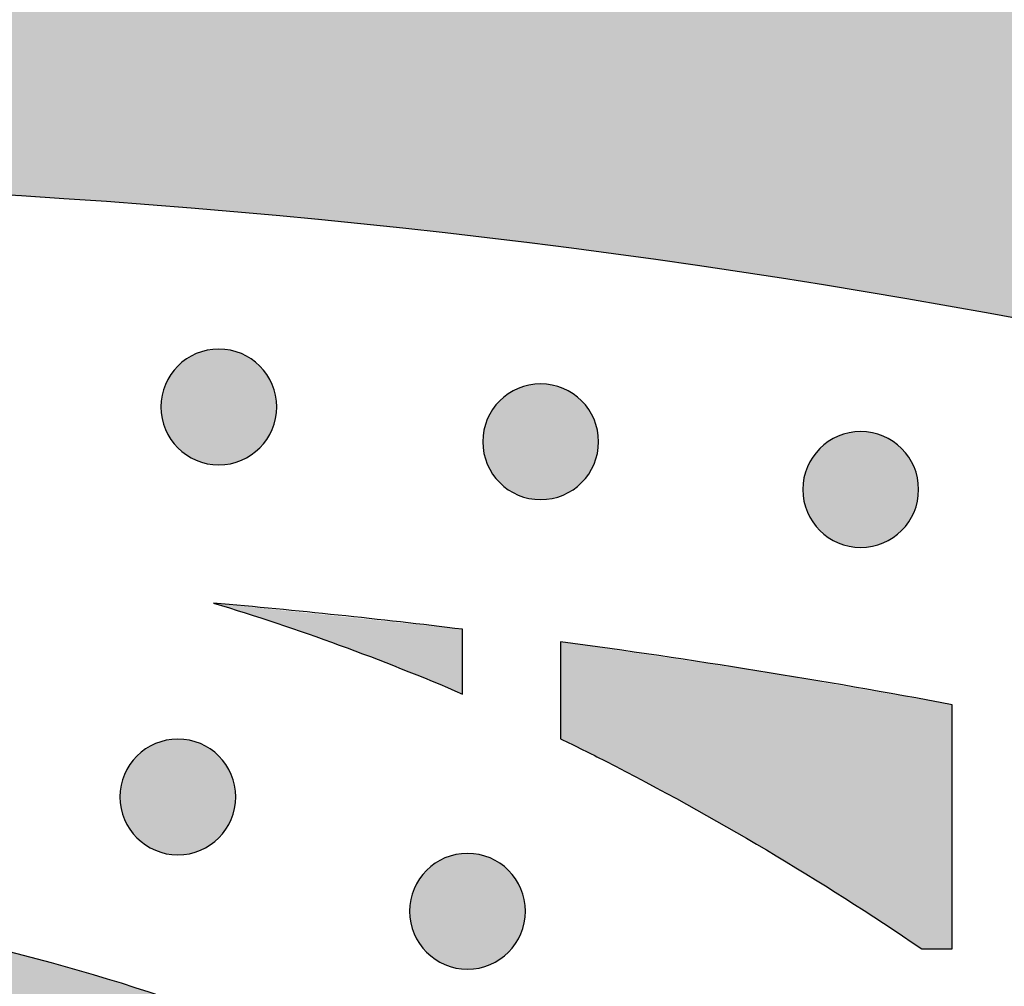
# Model space of a CAD drawing. Header units: millimetres. Extents: x -3873 to -97, y 912 to 4165.
# Tile 541 of 656: x -1640 to -1610, y 3134 to 3164. Entities that reach past the tile are written whole.
import ezdxf

# ---------------------------------------------------------------- set-up
doc = ezdxf.new("R2010")
doc.units = ezdxf.units.MM
doc.layers.add('pattern', color=7, linetype='Continuous', true_color=0x000000)

msp = doc.modelspace()

# ---------------------------------------------------------------- hatches: boundary and pattern name
at = {"layer": 'pattern'}
for points in [[(-1506.114, 3124.214), (-1505.415, 3123.071), (-1504.745, 3121.905), (-1504.108, 3120.719), (-1503.502, 3119.512), (-1502.931, 3118.287), (-1502.393, 3117.044), (-1501.89, 3115.786), (-1501.423, 3114.514), (-1500.992, 3113.229), (-1500.598, 3111.932), (-1500.241, 3110.627), (-1499.921, 3109.313), (-1499.639, 3107.993), (-1499.395, 3106.668), (-1499.189, 3105.339), (-1499.02, 3104.01), (-1503.046, 3107.154), (-1507.147, 3110.225), (-1511.324, 3113.22), (-1515.573, 3116.137), (-1519.893, 3118.973), (-1524.281, 3121.726), (-1528.735, 3124.392), (-1533.252, 3126.971), (-1537.83, 3129.459), (-1542.465, 3131.855), (-1547.156, 3134.157), (-1551.899, 3136.363), (-1556.692, 3138.471), (-1561.531, 3140.479), (-1566.412, 3142.386), (-1571.334, 3144.191), (-1576.293, 3145.893), (-1581.285, 3147.489), (-1586.307, 3148.981), (-1591.356, 3150.365), (-1596.429, 3151.643), (-1601.521, 3152.813), (-1606.63, 3153.875), (-1611.753, 3154.829), (-1616.885, 3155.675), (-1622.023, 3156.412), (-1627.165, 3157.041), (-1632.306, 3157.563), (-1637.443, 3157.977), (-1642.574, 3158.285), (-1647.694, 3158.486), (-1652.801, 3158.583), (-1652.789, 3170.583), (-1647.976, 3170.499), (-1643.153, 3170.326), (-1638.323, 3170.063), (-1633.487, 3169.71), (-1628.648, 3169.267), (-1623.81, 3168.733), (-1618.973, 3168.108), (-1614.142, 3167.392), (-1609.318, 3166.585), (-1604.504, 3165.687), (-1599.702, 3164.698), (-1594.916, 3163.618), (-1590.147, 3162.448), (-1585.399, 3161.189), (-1580.673, 3159.84), (-1575.973, 3158.402), (-1571.301, 3156.877), (-1566.658, 3155.264), (-1562.049, 3153.565), (-1557.474, 3151.782), (-1552.937, 3149.914), (-1548.44, 3147.963), (-1543.984, 3145.931), (-1539.573, 3143.818), (-1535.208, 3141.627), (-1530.891, 3139.358), (-1526.625, 3137.014), (-1522.411, 3134.595), (-1518.251, 3132.104), (-1514.147, 3129.542), (-1510.101, 3126.912)], [(-1634.938, 3152.918), (-1634.909, 3152.945), (-1634.88, 3152.972), (-1634.85, 3152.999), (-1634.82, 3153.025), (-1634.788, 3153.051), (-1634.756, 3153.076), (-1634.722, 3153.101), (-1634.688, 3153.125), (-1634.653, 3153.148), (-1634.617, 3153.171), (-1634.581, 3153.193), (-1634.544, 3153.214), (-1634.506, 3153.235), (-1634.467, 3153.254), (-1634.427, 3153.273), (-1634.387, 3153.291), (-1634.347, 3153.308), (-1634.305, 3153.324), (-1634.263, 3153.339), (-1634.221, 3153.353), (-1634.178, 3153.366), (-1634.134, 3153.378), (-1634.09, 3153.389), (-1634.046, 3153.399), (-1634.001, 3153.408), (-1633.956, 3153.415), (-1633.911, 3153.422), (-1633.866, 3153.427), (-1633.82, 3153.431), (-1633.774, 3153.434), (-1633.728, 3153.436), (-1633.682, 3153.436), (-1633.636, 3153.436), (-1633.591, 3153.434), (-1633.545, 3153.431), (-1633.499, 3153.427), (-1633.454, 3153.421), (-1633.408, 3153.415), (-1633.364, 3153.407), (-1633.319, 3153.398), (-1633.275, 3153.388), (-1633.231, 3153.377), (-1633.187, 3153.365), (-1633.144, 3153.352), (-1633.102, 3153.338), (-1633.06, 3153.323), (-1633.019, 3153.307), (-1632.978, 3153.29), (-1632.938, 3153.272), (-1632.898, 3153.253), (-1632.86, 3153.233), (-1632.822, 3153.213), (-1632.784, 3153.191), (-1632.748, 3153.169), (-1632.712, 3153.146), (-1632.677, 3153.123), (-1632.643, 3153.099), (-1632.61, 3153.074), (-1632.578, 3153.049), (-1632.546, 3153.023), (-1632.515, 3152.997), (-1632.485, 3152.97), (-1632.456, 3152.943), (-1632.428, 3152.915), (-1632.401, 3152.887), (-1632.374, 3152.858), (-1632.347, 3152.828), (-1632.321, 3152.797), (-1632.295, 3152.766), (-1632.27, 3152.733), (-1632.245, 3152.7), (-1632.221, 3152.666), (-1632.198, 3152.631), (-1632.175, 3152.595), (-1632.153, 3152.559), (-1632.132, 3152.521), (-1632.111, 3152.483), (-1632.092, 3152.445), (-1632.073, 3152.405), (-1632.055, 3152.365), (-1632.038, 3152.324), (-1632.022, 3152.283), (-1632.007, 3152.241), (-1631.993, 3152.199), (-1631.98, 3152.156), (-1631.968, 3152.112), (-1631.957, 3152.068), (-1631.947, 3152.024), (-1631.938, 3151.979), (-1631.931, 3151.934), (-1631.924, 3151.889), (-1631.919, 3151.844), (-1631.915, 3151.798), (-1631.912, 3151.752), (-1631.91, 3151.706), (-1631.91, 3151.66), (-1631.91, 3151.614), (-1631.912, 3151.568), (-1631.915, 3151.523), (-1631.919, 3151.477), (-1631.925, 3151.432), (-1631.931, 3151.386), (-1631.939, 3151.341), (-1631.948, 3151.297), (-1631.958, 3151.252), (-1631.969, 3151.209), (-1631.981, 3151.165), (-1631.994, 3151.122), (-1632.008, 3151.08), (-1632.023, 3151.038), (-1632.039, 3150.996), (-1632.056, 3150.956), (-1632.074, 3150.916), (-1632.093, 3150.876), (-1632.113, 3150.837), (-1632.134, 3150.799), (-1632.155, 3150.762), (-1632.177, 3150.726), (-1632.2, 3150.69), (-1632.223, 3150.655), (-1632.247, 3150.621), (-1632.272, 3150.588), (-1632.297, 3150.555), (-1632.323, 3150.524), (-1632.349, 3150.493), (-1632.376, 3150.463), (-1632.403, 3150.434), (-1632.431, 3150.406), (-1632.459, 3150.379), (-1632.488, 3150.352), (-1632.518, 3150.325), (-1632.549, 3150.299), (-1632.58, 3150.273), (-1632.613, 3150.248), (-1632.646, 3150.223), (-1632.68, 3150.199), (-1632.715, 3150.176), (-1632.751, 3150.153), (-1632.787, 3150.131), (-1632.825, 3150.11), (-1632.863, 3150.089), (-1632.901, 3150.07), (-1632.941, 3150.051), (-1632.981, 3150.033), (-1633.022, 3150.016), (-1633.063, 3150), (-1633.105, 3149.985), (-1633.147, 3149.971), (-1633.19, 3149.958), (-1633.234, 3149.946), (-1633.278, 3149.935), (-1633.322, 3149.925), (-1633.367, 3149.916), (-1633.412, 3149.909), (-1633.457, 3149.902), (-1633.503, 3149.897), (-1633.548, 3149.893), (-1633.594, 3149.89), (-1633.64, 3149.888), (-1633.686, 3149.888), (-1633.732, 3149.888), (-1633.778, 3149.89), (-1633.823, 3149.893), (-1633.869, 3149.897), (-1633.914, 3149.903), (-1633.96, 3149.909), (-1634.005, 3149.917), (-1634.049, 3149.926), (-1634.094, 3149.936), (-1634.137, 3149.947), (-1634.181, 3149.959), (-1634.224, 3149.972), (-1634.266, 3149.986), (-1634.308, 3150.001), (-1634.35, 3150.017), (-1634.39, 3150.034), (-1634.43, 3150.052), (-1634.47, 3150.071), (-1634.509, 3150.091), (-1634.547, 3150.111), (-1634.584, 3150.133), (-1634.62, 3150.155), (-1634.656, 3150.177), (-1634.691, 3150.201), (-1634.725, 3150.225), (-1634.758, 3150.25), (-1634.791, 3150.275), (-1634.822, 3150.301), (-1634.853, 3150.327), (-1634.883, 3150.354), (-1634.912, 3150.381), (-1634.94, 3150.409), (-1634.967, 3150.437), (-1634.995, 3150.466), (-1635.021, 3150.496), (-1635.047, 3150.526), (-1635.073, 3150.558), (-1635.098, 3150.591), (-1635.123, 3150.624), (-1635.147, 3150.658), (-1635.17, 3150.693), (-1635.193, 3150.729), (-1635.215, 3150.765), (-1635.236, 3150.802), (-1635.257, 3150.84), (-1635.276, 3150.879), (-1635.295, 3150.919), (-1635.313, 3150.959), (-1635.33, 3151), (-1635.346, 3151.041), (-1635.361, 3151.083), (-1635.375, 3151.125), (-1635.388, 3151.168), (-1635.4, 3151.212), (-1635.411, 3151.256), (-1635.421, 3151.3), (-1635.43, 3151.345), (-1635.437, 3151.39), (-1635.444, 3151.435), (-1635.449, 3151.48), (-1635.453, 3151.526), (-1635.456, 3151.572), (-1635.458, 3151.618), (-1635.458, 3151.664), (-1635.458, 3151.71), (-1635.456, 3151.755), (-1635.453, 3151.801), (-1635.449, 3151.847), (-1635.443, 3151.892), (-1635.437, 3151.938), (-1635.429, 3151.983), (-1635.42, 3152.027), (-1635.41, 3152.071), (-1635.399, 3152.115), (-1635.387, 3152.159), (-1635.374, 3152.202), (-1635.36, 3152.244), (-1635.345, 3152.286), (-1635.329, 3152.327), (-1635.312, 3152.368), (-1635.294, 3152.408), (-1635.275, 3152.448), (-1635.255, 3152.486), (-1635.235, 3152.524), (-1635.213, 3152.562), (-1635.191, 3152.598), (-1635.169, 3152.634), (-1635.145, 3152.669), (-1635.121, 3152.703), (-1635.096, 3152.736), (-1635.071, 3152.768), (-1635.045, 3152.8), (-1635.019, 3152.831), (-1634.992, 3152.861), (-1634.965, 3152.89)], [(-1625.079, 3151.852), (-1625.051, 3151.88), (-1625.022, 3151.907), (-1624.992, 3151.934), (-1624.961, 3151.96), (-1624.93, 3151.986), (-1624.897, 3152.011), (-1624.864, 3152.035), (-1624.83, 3152.059), (-1624.795, 3152.083), (-1624.759, 3152.106), (-1624.722, 3152.128), (-1624.685, 3152.149), (-1624.647, 3152.169), (-1624.608, 3152.189), (-1624.569, 3152.208), (-1624.529, 3152.226), (-1624.488, 3152.243), (-1624.447, 3152.259), (-1624.405, 3152.274), (-1624.362, 3152.288), (-1624.319, 3152.301), (-1624.276, 3152.313), (-1624.232, 3152.324), (-1624.188, 3152.334), (-1624.143, 3152.342), (-1624.098, 3152.35), (-1624.053, 3152.356), (-1624.007, 3152.362), (-1623.962, 3152.366), (-1623.916, 3152.369), (-1623.87, 3152.37), (-1623.824, 3152.371), (-1623.778, 3152.37), (-1623.732, 3152.368), (-1623.686, 3152.365), (-1623.641, 3152.361), (-1623.595, 3152.356), (-1623.55, 3152.349), (-1623.505, 3152.342), (-1623.46, 3152.333), (-1623.416, 3152.323), (-1623.372, 3152.312), (-1623.329, 3152.3), (-1623.286, 3152.287), (-1623.243, 3152.273), (-1623.201, 3152.257), (-1623.16, 3152.241), (-1623.119, 3152.224), (-1623.079, 3152.206), (-1623.04, 3152.187), (-1623.001, 3152.168), (-1622.963, 3152.147), (-1622.926, 3152.126), (-1622.889, 3152.104), (-1622.854, 3152.081), (-1622.819, 3152.058), (-1622.785, 3152.033), (-1622.752, 3152.009), (-1622.719, 3151.984), (-1622.688, 3151.958), (-1622.657, 3151.931), (-1622.627, 3151.905), (-1622.598, 3151.878), (-1622.57, 3151.85), (-1622.542, 3151.822), (-1622.515, 3151.793), (-1622.488, 3151.763), (-1622.462, 3151.732), (-1622.437, 3151.7), (-1622.411, 3151.668), (-1622.387, 3151.635), (-1622.363, 3151.601), (-1622.339, 3151.566), (-1622.317, 3151.53), (-1622.295, 3151.493), (-1622.273, 3151.456), (-1622.253, 3151.418), (-1622.233, 3151.379), (-1622.215, 3151.34), (-1622.197, 3151.3), (-1622.18, 3151.259), (-1622.164, 3151.218), (-1622.148, 3151.176), (-1622.134, 3151.133), (-1622.121, 3151.09), (-1622.109, 3151.047), (-1622.098, 3151.003), (-1622.089, 3150.958), (-1622.08, 3150.914), (-1622.072, 3150.869), (-1622.066, 3150.824), (-1622.061, 3150.778), (-1622.057, 3150.732), (-1622.054, 3150.687), (-1622.052, 3150.641), (-1622.051, 3150.595), (-1622.052, 3150.549), (-1622.054, 3150.503), (-1622.057, 3150.457), (-1622.061, 3150.412), (-1622.066, 3150.366), (-1622.073, 3150.321), (-1622.081, 3150.276), (-1622.089, 3150.231), (-1622.099, 3150.187), (-1622.11, 3150.143), (-1622.122, 3150.1), (-1622.135, 3150.057), (-1622.15, 3150.014), (-1622.165, 3149.972), (-1622.181, 3149.931), (-1622.198, 3149.89), (-1622.216, 3149.85), (-1622.235, 3149.811), (-1622.255, 3149.772), (-1622.275, 3149.734), (-1622.296, 3149.697), (-1622.318, 3149.66), (-1622.341, 3149.625), (-1622.365, 3149.59), (-1622.389, 3149.556), (-1622.413, 3149.522), (-1622.439, 3149.49), (-1622.464, 3149.458), (-1622.491, 3149.428), (-1622.517, 3149.398), (-1622.545, 3149.369), (-1622.572, 3149.341), (-1622.6, 3149.313), (-1622.629, 3149.286), (-1622.659, 3149.259), (-1622.69, 3149.233), (-1622.722, 3149.207), (-1622.754, 3149.182), (-1622.788, 3149.158), (-1622.822, 3149.134), (-1622.857, 3149.11), (-1622.892, 3149.088), (-1622.929, 3149.066), (-1622.966, 3149.044), (-1623.004, 3149.024), (-1623.043, 3149.004), (-1623.082, 3148.985), (-1623.122, 3148.968), (-1623.163, 3148.951), (-1623.205, 3148.935), (-1623.247, 3148.919), (-1623.289, 3148.905), (-1623.332, 3148.892), (-1623.375, 3148.88), (-1623.419, 3148.869), (-1623.464, 3148.86), (-1623.508, 3148.851), (-1623.553, 3148.843), (-1623.599, 3148.837), (-1623.644, 3148.832), (-1623.69, 3148.827), (-1623.736, 3148.825), (-1623.781, 3148.823), (-1623.827, 3148.822), (-1623.873, 3148.823), (-1623.919, 3148.825), (-1623.965, 3148.828), (-1624.011, 3148.832), (-1624.056, 3148.837), (-1624.101, 3148.844), (-1624.146, 3148.851), (-1624.191, 3148.86), (-1624.235, 3148.87), (-1624.279, 3148.881), (-1624.322, 3148.893), (-1624.365, 3148.906), (-1624.408, 3148.921), (-1624.45, 3148.936), (-1624.491, 3148.952), (-1624.532, 3148.969), (-1624.572, 3148.987), (-1624.611, 3149.006), (-1624.65, 3149.025), (-1624.688, 3149.046), (-1624.725, 3149.067), (-1624.762, 3149.089), (-1624.797, 3149.112), (-1624.832, 3149.136), (-1624.866, 3149.16), (-1624.9, 3149.184), (-1624.932, 3149.21), (-1624.964, 3149.235), (-1624.994, 3149.262), (-1625.024, 3149.288), (-1625.053, 3149.316), (-1625.081, 3149.343), (-1625.109, 3149.371), (-1625.136, 3149.4), (-1625.163, 3149.43), (-1625.189, 3149.461), (-1625.215, 3149.493), (-1625.24, 3149.525), (-1625.265, 3149.558), (-1625.289, 3149.593), (-1625.312, 3149.628), (-1625.335, 3149.663), (-1625.357, 3149.7), (-1625.378, 3149.737), (-1625.398, 3149.775), (-1625.418, 3149.814), (-1625.437, 3149.853), (-1625.455, 3149.893), (-1625.472, 3149.934), (-1625.488, 3149.976), (-1625.503, 3150.017), (-1625.517, 3150.06), (-1625.53, 3150.103), (-1625.542, 3150.146), (-1625.553, 3150.19), (-1625.563, 3150.235), (-1625.571, 3150.279), (-1625.579, 3150.324), (-1625.585, 3150.37), (-1625.591, 3150.415), (-1625.595, 3150.461), (-1625.598, 3150.506), (-1625.599, 3150.552), (-1625.6, 3150.598), (-1625.599, 3150.644), (-1625.597, 3150.69), (-1625.594, 3150.736), (-1625.59, 3150.781), (-1625.585, 3150.827), (-1625.578, 3150.872), (-1625.571, 3150.917), (-1625.562, 3150.962), (-1625.552, 3151.006), (-1625.541, 3151.05), (-1625.529, 3151.093), (-1625.516, 3151.136), (-1625.502, 3151.179), (-1625.486, 3151.221), (-1625.47, 3151.262), (-1625.453, 3151.303), (-1625.435, 3151.343), (-1625.416, 3151.382), (-1625.397, 3151.421), (-1625.376, 3151.459), (-1625.355, 3151.496), (-1625.333, 3151.533), (-1625.31, 3151.568), (-1625.287, 3151.603), (-1625.263, 3151.637), (-1625.238, 3151.671), (-1625.213, 3151.703), (-1625.187, 3151.735), (-1625.161, 3151.765), (-1625.134, 3151.795), (-1625.107, 3151.824)], [(-1615.277, 3150.388), (-1615.249, 3150.416), (-1615.22, 3150.443), (-1615.19, 3150.47), (-1615.159, 3150.496), (-1615.127, 3150.522), (-1615.095, 3150.547), (-1615.061, 3150.571), (-1615.027, 3150.595), (-1614.992, 3150.619), (-1614.957, 3150.641), (-1614.92, 3150.663), (-1614.883, 3150.685), (-1614.845, 3150.705), (-1614.806, 3150.725), (-1614.767, 3150.744), (-1614.727, 3150.762), (-1614.686, 3150.779), (-1614.644, 3150.795), (-1614.602, 3150.81), (-1614.56, 3150.824), (-1614.517, 3150.837), (-1614.473, 3150.849), (-1614.43, 3150.86), (-1614.385, 3150.869), (-1614.341, 3150.878), (-1614.296, 3150.886), (-1614.25, 3150.892), (-1614.205, 3150.897), (-1614.159, 3150.902), (-1614.113, 3150.904), (-1614.068, 3150.906), (-1614.022, 3150.907), (-1613.976, 3150.906), (-1613.93, 3150.904), (-1613.884, 3150.901), (-1613.838, 3150.897), (-1613.793, 3150.892), (-1613.748, 3150.885), (-1613.703, 3150.878), (-1613.658, 3150.869), (-1613.614, 3150.859), (-1613.57, 3150.848), (-1613.527, 3150.836), (-1613.484, 3150.823), (-1613.441, 3150.809), (-1613.399, 3150.793), (-1613.358, 3150.777), (-1613.317, 3150.76), (-1613.277, 3150.742), (-1613.238, 3150.723), (-1613.199, 3150.704), (-1613.161, 3150.683), (-1613.124, 3150.662), (-1613.087, 3150.64), (-1613.051, 3150.617), (-1613.017, 3150.593), (-1612.983, 3150.569), (-1612.949, 3150.545), (-1612.917, 3150.519), (-1612.885, 3150.494), (-1612.855, 3150.467), (-1612.825, 3150.441), (-1612.796, 3150.413), (-1612.768, 3150.386), (-1612.74, 3150.358), (-1612.713, 3150.329), (-1612.686, 3150.299), (-1612.66, 3150.268), (-1612.634, 3150.236), (-1612.609, 3150.204), (-1612.584, 3150.171), (-1612.56, 3150.136), (-1612.537, 3150.102), (-1612.514, 3150.066), (-1612.492, 3150.029), (-1612.471, 3149.992), (-1612.451, 3149.954), (-1612.431, 3149.915), (-1612.412, 3149.876), (-1612.394, 3149.836), (-1612.377, 3149.795), (-1612.361, 3149.754), (-1612.346, 3149.712), (-1612.332, 3149.669), (-1612.319, 3149.626), (-1612.307, 3149.583), (-1612.296, 3149.539), (-1612.286, 3149.494), (-1612.278, 3149.45), (-1612.27, 3149.405), (-1612.264, 3149.36), (-1612.258, 3149.314), (-1612.254, 3149.268), (-1612.251, 3149.223), (-1612.25, 3149.177), (-1612.249, 3149.131), (-1612.25, 3149.085), (-1612.252, 3149.039), (-1612.255, 3148.993), (-1612.259, 3148.948), (-1612.264, 3148.902), (-1612.271, 3148.857), (-1612.278, 3148.812), (-1612.287, 3148.767), (-1612.297, 3148.723), (-1612.308, 3148.679), (-1612.32, 3148.636), (-1612.333, 3148.593), (-1612.347, 3148.55), (-1612.362, 3148.508), (-1612.379, 3148.467), (-1612.396, 3148.426), (-1612.414, 3148.386), (-1612.433, 3148.347), (-1612.452, 3148.308), (-1612.473, 3148.27), (-1612.494, 3148.233), (-1612.516, 3148.196), (-1612.539, 3148.161), (-1612.562, 3148.126), (-1612.586, 3148.092), (-1612.611, 3148.058), (-1612.636, 3148.026), (-1612.662, 3147.994), (-1612.688, 3147.964), (-1612.715, 3147.934), (-1612.742, 3147.905), (-1612.77, 3147.877), (-1612.798, 3147.849), (-1612.827, 3147.822), (-1612.857, 3147.795), (-1612.888, 3147.769), (-1612.919, 3147.743), (-1612.952, 3147.718), (-1612.985, 3147.694), (-1613.019, 3147.67), (-1613.054, 3147.646), (-1613.09, 3147.623), (-1613.127, 3147.601), (-1613.164, 3147.58), (-1613.202, 3147.56), (-1613.241, 3147.54), (-1613.28, 3147.521), (-1613.32, 3147.503), (-1613.361, 3147.486), (-1613.402, 3147.47), (-1613.444, 3147.455), (-1613.487, 3147.441), (-1613.53, 3147.428), (-1613.573, 3147.416), (-1613.617, 3147.405), (-1613.661, 3147.395), (-1613.706, 3147.387), (-1613.751, 3147.379), (-1613.796, 3147.373), (-1613.842, 3147.368), (-1613.887, 3147.363), (-1613.933, 3147.36), (-1613.979, 3147.359), (-1614.025, 3147.358), (-1614.071, 3147.359), (-1614.117, 3147.361), (-1614.163, 3147.364), (-1614.208, 3147.368), (-1614.254, 3147.373), (-1614.299, 3147.38), (-1614.344, 3147.387), (-1614.389, 3147.396), (-1614.433, 3147.406), (-1614.477, 3147.417), (-1614.52, 3147.429), (-1614.563, 3147.442), (-1614.606, 3147.456), (-1614.648, 3147.472), (-1614.689, 3147.488), (-1614.73, 3147.505), (-1614.77, 3147.523), (-1614.809, 3147.542), (-1614.848, 3147.561), (-1614.886, 3147.582), (-1614.923, 3147.603), (-1614.96, 3147.625), (-1614.995, 3147.648), (-1615.03, 3147.671), (-1615.064, 3147.696), (-1615.097, 3147.72), (-1615.13, 3147.746), (-1615.161, 3147.771), (-1615.192, 3147.798), (-1615.222, 3147.824), (-1615.251, 3147.851), (-1615.279, 3147.879), (-1615.307, 3147.907), (-1615.334, 3147.936), (-1615.36, 3147.966), (-1615.387, 3147.997), (-1615.412, 3148.029), (-1615.438, 3148.061), (-1615.462, 3148.094), (-1615.486, 3148.129), (-1615.51, 3148.163), (-1615.532, 3148.199), (-1615.554, 3148.236), (-1615.576, 3148.273), (-1615.596, 3148.311), (-1615.616, 3148.35), (-1615.634, 3148.389), (-1615.652, 3148.429), (-1615.669, 3148.47), (-1615.685, 3148.511), (-1615.7, 3148.553), (-1615.715, 3148.596), (-1615.728, 3148.639), (-1615.74, 3148.682), (-1615.751, 3148.726), (-1615.76, 3148.771), (-1615.769, 3148.815), (-1615.777, 3148.86), (-1615.783, 3148.905), (-1615.788, 3148.951), (-1615.792, 3148.997), (-1615.795, 3149.042), (-1615.797, 3149.088), (-1615.798, 3149.134), (-1615.797, 3149.18), (-1615.795, 3149.226), (-1615.792, 3149.272), (-1615.788, 3149.317), (-1615.783, 3149.363), (-1615.776, 3149.408), (-1615.768, 3149.453), (-1615.76, 3149.498), (-1615.75, 3149.542), (-1615.739, 3149.586), (-1615.727, 3149.629), (-1615.714, 3149.672), (-1615.699, 3149.715), (-1615.684, 3149.757), (-1615.668, 3149.798), (-1615.651, 3149.839), (-1615.633, 3149.879), (-1615.614, 3149.918), (-1615.594, 3149.957), (-1615.574, 3149.995), (-1615.553, 3150.032), (-1615.531, 3150.069), (-1615.508, 3150.104), (-1615.484, 3150.139), (-1615.46, 3150.173), (-1615.436, 3150.207), (-1615.41, 3150.239), (-1615.385, 3150.271), (-1615.358, 3150.301), (-1615.332, 3150.331), (-1615.304, 3150.36)], [(-1626.215, 3144.849), (-1633.848, 3145.653), (-1631.912, 3145.037), (-1629.993, 3144.366), (-1628.094, 3143.642), (-1626.217, 3142.866)], [(-1623.219, 3141.494), (-1621.852, 3140.813), (-1619.361, 3139.489), (-1616.912, 3138.086), (-1614.508, 3136.608), (-1612.153, 3135.055), (-1611.225, 3135.054), (-1611.218, 3142.537), (-1617.204, 3143.577), (-1623.216, 3144.465)], [(-1636.191, 3140.966), (-1636.162, 3140.993), (-1636.133, 3141.021), (-1636.103, 3141.047), (-1636.073, 3141.073), (-1636.041, 3141.099), (-1636.009, 3141.124), (-1635.975, 3141.149), (-1635.941, 3141.173), (-1635.906, 3141.196), (-1635.87, 3141.219), (-1635.834, 3141.241), (-1635.797, 3141.262), (-1635.759, 3141.283), (-1635.72, 3141.302), (-1635.68, 3141.321), (-1635.64, 3141.339), (-1635.6, 3141.356), (-1635.558, 3141.372), (-1635.516, 3141.387), (-1635.474, 3141.401), (-1635.431, 3141.414), (-1635.387, 3141.426), (-1635.343, 3141.437), (-1635.299, 3141.447), (-1635.254, 3141.456), (-1635.209, 3141.463), (-1635.164, 3141.47), (-1635.119, 3141.475), (-1635.073, 3141.479), (-1635.027, 3141.482), (-1634.981, 3141.484), (-1634.935, 3141.484), (-1634.89, 3141.484), (-1634.844, 3141.482), (-1634.798, 3141.479), (-1634.752, 3141.475), (-1634.707, 3141.469), (-1634.662, 3141.463), (-1634.617, 3141.455), (-1634.572, 3141.446), (-1634.528, 3141.436), (-1634.484, 3141.425), (-1634.44, 3141.413), (-1634.397, 3141.4), (-1634.355, 3141.386), (-1634.313, 3141.371), (-1634.272, 3141.355), (-1634.231, 3141.338), (-1634.191, 3141.32), (-1634.151, 3141.301), (-1634.113, 3141.281), (-1634.075, 3141.261), (-1634.037, 3141.239), (-1634.001, 3141.217), (-1633.965, 3141.195), (-1633.93, 3141.171), (-1633.896, 3141.147), (-1633.863, 3141.122), (-1633.831, 3141.097), (-1633.799, 3141.071), (-1633.768, 3141.045), (-1633.738, 3141.018), (-1633.709, 3140.991), (-1633.681, 3140.964), (-1633.654, 3140.935), (-1633.627, 3140.906), (-1633.6, 3140.876), (-1633.574, 3140.846), (-1633.548, 3140.814), (-1633.523, 3140.782), (-1633.498, 3140.748), (-1633.474, 3140.714), (-1633.451, 3140.679), (-1633.428, 3140.643), (-1633.406, 3140.607), (-1633.385, 3140.57), (-1633.364, 3140.532), (-1633.345, 3140.493), (-1633.326, 3140.453), (-1633.308, 3140.413), (-1633.291, 3140.372), (-1633.275, 3140.331), (-1633.26, 3140.289), (-1633.246, 3140.247), (-1633.233, 3140.204), (-1633.221, 3140.16), (-1633.21, 3140.116), (-1633.2, 3140.072), (-1633.191, 3140.027), (-1633.184, 3139.982), (-1633.177, 3139.937), (-1633.172, 3139.892), (-1633.168, 3139.846), (-1633.165, 3139.8), (-1633.163, 3139.754), (-1633.163, 3139.708), (-1633.164, 3139.662), (-1633.165, 3139.617), (-1633.168, 3139.571), (-1633.173, 3139.525), (-1633.178, 3139.48), (-1633.184, 3139.434), (-1633.192, 3139.39), (-1633.201, 3139.345), (-1633.211, 3139.301), (-1633.222, 3139.257), (-1633.234, 3139.213), (-1633.247, 3139.17), (-1633.261, 3139.128), (-1633.276, 3139.086), (-1633.292, 3139.045), (-1633.309, 3139.004), (-1633.327, 3138.964), (-1633.346, 3138.924), (-1633.366, 3138.886), (-1633.387, 3138.848), (-1633.408, 3138.81), (-1633.43, 3138.774), (-1633.453, 3138.738), (-1633.476, 3138.703), (-1633.5, 3138.669), (-1633.525, 3138.636), (-1633.55, 3138.604), (-1633.576, 3138.572), (-1633.602, 3138.541), (-1633.629, 3138.511), (-1633.656, 3138.482), (-1633.684, 3138.454), (-1633.712, 3138.427), (-1633.741, 3138.4), (-1633.771, 3138.373), (-1633.802, 3138.347), (-1633.833, 3138.321), (-1633.866, 3138.296), (-1633.899, 3138.271), (-1633.933, 3138.247), (-1633.968, 3138.224), (-1634.004, 3138.201), (-1634.04, 3138.179), (-1634.078, 3138.158), (-1634.116, 3138.137), (-1634.154, 3138.118), (-1634.194, 3138.099), (-1634.234, 3138.081), (-1634.275, 3138.064), (-1634.316, 3138.048), (-1634.358, 3138.033), (-1634.401, 3138.019), (-1634.444, 3138.006), (-1634.487, 3137.994), (-1634.531, 3137.983), (-1634.575, 3137.973), (-1634.62, 3137.964), (-1634.665, 3137.957), (-1634.71, 3137.95), (-1634.756, 3137.945), (-1634.801, 3137.941), (-1634.847, 3137.938), (-1634.893, 3137.936), (-1634.939, 3137.936), (-1634.985, 3137.936), (-1635.031, 3137.938), (-1635.076, 3137.941), (-1635.122, 3137.945), (-1635.168, 3137.951), (-1635.213, 3137.957), (-1635.258, 3137.965), (-1635.302, 3137.974), (-1635.347, 3137.984), (-1635.391, 3137.995), (-1635.434, 3138.007), (-1635.477, 3138.02), (-1635.519, 3138.034), (-1635.561, 3138.049), (-1635.603, 3138.065), (-1635.643, 3138.082), (-1635.684, 3138.1), (-1635.723, 3138.119), (-1635.762, 3138.139), (-1635.8, 3138.16), (-1635.837, 3138.181), (-1635.873, 3138.203), (-1635.909, 3138.226), (-1635.944, 3138.249), (-1635.978, 3138.273), (-1636.011, 3138.298), (-1636.044, 3138.323), (-1636.075, 3138.349), (-1636.106, 3138.375), (-1636.136, 3138.402), (-1636.165, 3138.429), (-1636.193, 3138.457), (-1636.22, 3138.485), (-1636.248, 3138.514), (-1636.274, 3138.544), (-1636.301, 3138.575), (-1636.326, 3138.606), (-1636.351, 3138.639), (-1636.376, 3138.672), (-1636.4, 3138.706), (-1636.423, 3138.741), (-1636.446, 3138.777), (-1636.468, 3138.813), (-1636.489, 3138.851), (-1636.51, 3138.889), (-1636.529, 3138.927), (-1636.548, 3138.967), (-1636.566, 3139.007), (-1636.583, 3139.048), (-1636.599, 3139.089), (-1636.614, 3139.131), (-1636.628, 3139.173), (-1636.641, 3139.216), (-1636.653, 3139.26), (-1636.664, 3139.304), (-1636.674, 3139.348), (-1636.683, 3139.393), (-1636.69, 3139.438), (-1636.697, 3139.483), (-1636.702, 3139.529), (-1636.706, 3139.574), (-1636.709, 3139.62), (-1636.711, 3139.666), (-1636.711, 3139.712), (-1636.711, 3139.758), (-1636.709, 3139.804), (-1636.706, 3139.849), (-1636.702, 3139.895), (-1636.696, 3139.94), (-1636.69, 3139.986), (-1636.682, 3140.031), (-1636.673, 3140.075), (-1636.664, 3140.12), (-1636.653, 3140.163), (-1636.64, 3140.207), (-1636.627, 3140.25), (-1636.613, 3140.292), (-1636.598, 3140.334), (-1636.582, 3140.376), (-1636.565, 3140.416), (-1636.547, 3140.456), (-1636.528, 3140.496), (-1636.508, 3140.535), (-1636.488, 3140.573), (-1636.466, 3140.61), (-1636.444, 3140.646), (-1636.422, 3140.682), (-1636.398, 3140.717), (-1636.374, 3140.751), (-1636.349, 3140.784), (-1636.324, 3140.817), (-1636.298, 3140.848), (-1636.272, 3140.879), (-1636.245, 3140.909), (-1636.218, 3140.938)], [(-1627.32, 3137.462), (-1627.292, 3137.489), (-1627.263, 3137.517), (-1627.233, 3137.543), (-1627.202, 3137.569), (-1627.17, 3137.595), (-1627.138, 3137.62), (-1627.104, 3137.645), (-1627.07, 3137.669), (-1627.035, 3137.692), (-1627, 3137.715), (-1626.963, 3137.737), (-1626.926, 3137.758), (-1626.888, 3137.779), (-1626.849, 3137.798), (-1626.81, 3137.817), (-1626.77, 3137.835), (-1626.729, 3137.852), (-1626.687, 3137.868), (-1626.645, 3137.883), (-1626.603, 3137.897), (-1626.56, 3137.91), (-1626.516, 3137.922), (-1626.473, 3137.933), (-1626.428, 3137.943), (-1626.384, 3137.952), (-1626.339, 3137.959), (-1626.293, 3137.966), (-1626.248, 3137.971), (-1626.202, 3137.975), (-1626.156, 3137.978), (-1626.111, 3137.98), (-1626.065, 3137.98), (-1626.019, 3137.98), (-1625.973, 3137.978), (-1625.927, 3137.975), (-1625.881, 3137.971), (-1625.836, 3137.965), (-1625.791, 3137.959), (-1625.746, 3137.951), (-1625.701, 3137.942), (-1625.657, 3137.932), (-1625.613, 3137.921), (-1625.57, 3137.909), (-1625.527, 3137.896), (-1625.484, 3137.882), (-1625.442, 3137.867), (-1625.401, 3137.851), (-1625.36, 3137.834), (-1625.32, 3137.816), (-1625.281, 3137.797), (-1625.242, 3137.777), (-1625.204, 3137.757), (-1625.167, 3137.735), (-1625.13, 3137.713), (-1625.094, 3137.691), (-1625.06, 3137.667), (-1625.026, 3137.643), (-1624.992, 3137.618), (-1624.96, 3137.593), (-1624.928, 3137.567), (-1624.898, 3137.541), (-1624.868, 3137.514), (-1624.839, 3137.487), (-1624.811, 3137.459), (-1624.783, 3137.431), (-1624.756, 3137.402), (-1624.729, 3137.372), (-1624.703, 3137.342), (-1624.677, 3137.31), (-1624.652, 3137.277), (-1624.627, 3137.244), (-1624.603, 3137.21), (-1624.58, 3137.175), (-1624.557, 3137.139), (-1624.535, 3137.103), (-1624.514, 3137.066), (-1624.494, 3137.028), (-1624.474, 3136.989), (-1624.455, 3136.949), (-1624.437, 3136.909), (-1624.42, 3136.868), (-1624.404, 3136.827), (-1624.389, 3136.785), (-1624.375, 3136.743), (-1624.362, 3136.7), (-1624.35, 3136.656), (-1624.339, 3136.612), (-1624.329, 3136.568), (-1624.321, 3136.523), (-1624.313, 3136.478), (-1624.307, 3136.433), (-1624.301, 3136.388), (-1624.297, 3136.342), (-1624.294, 3136.296), (-1624.293, 3136.25), (-1624.292, 3136.204), (-1624.293, 3136.158), (-1624.295, 3136.113), (-1624.298, 3136.067), (-1624.302, 3136.021), (-1624.307, 3135.976), (-1624.314, 3135.93), (-1624.321, 3135.885), (-1624.33, 3135.841), (-1624.34, 3135.797), (-1624.351, 3135.753), (-1624.363, 3135.709), (-1624.376, 3135.666), (-1624.39, 3135.624), (-1624.405, 3135.582), (-1624.422, 3135.541), (-1624.439, 3135.5), (-1624.457, 3135.46), (-1624.476, 3135.42), (-1624.495, 3135.382), (-1624.516, 3135.344), (-1624.537, 3135.306), (-1624.559, 3135.27), (-1624.582, 3135.234), (-1624.605, 3135.199), (-1624.629, 3135.165), (-1624.654, 3135.132), (-1624.679, 3135.1), (-1624.705, 3135.068), (-1624.731, 3135.037), (-1624.758, 3135.007), (-1624.785, 3134.978), (-1624.813, 3134.95), (-1624.841, 3134.923), (-1624.87, 3134.896), (-1624.9, 3134.869), (-1624.931, 3134.843), (-1624.962, 3134.817), (-1624.995, 3134.792), (-1625.028, 3134.767), (-1625.062, 3134.743), (-1625.097, 3134.72), (-1625.133, 3134.697), (-1625.17, 3134.675), (-1625.207, 3134.654), (-1625.245, 3134.633), (-1625.284, 3134.614), (-1625.323, 3134.595), (-1625.363, 3134.577), (-1625.404, 3134.56), (-1625.445, 3134.544), (-1625.487, 3134.529), (-1625.53, 3134.515), (-1625.573, 3134.502), (-1625.616, 3134.49), (-1625.66, 3134.479), (-1625.704, 3134.469), (-1625.749, 3134.46), (-1625.794, 3134.453), (-1625.839, 3134.446), (-1625.885, 3134.441), (-1625.93, 3134.437), (-1625.976, 3134.434), (-1626.022, 3134.432), (-1626.068, 3134.432), (-1626.114, 3134.432), (-1626.16, 3134.434), (-1626.206, 3134.437), (-1626.251, 3134.441), (-1626.297, 3134.447), (-1626.342, 3134.453), (-1626.387, 3134.461), (-1626.432, 3134.47), (-1626.476, 3134.48), (-1626.52, 3134.491), (-1626.563, 3134.503), (-1626.606, 3134.516), (-1626.649, 3134.53), (-1626.691, 3134.545), (-1626.732, 3134.561), (-1626.773, 3134.578), (-1626.813, 3134.596), (-1626.852, 3134.615), (-1626.891, 3134.635), (-1626.929, 3134.655), (-1626.966, 3134.677), (-1627.003, 3134.699), (-1627.038, 3134.722), (-1627.073, 3134.745), (-1627.107, 3134.769), (-1627.14, 3134.794), (-1627.173, 3134.819), (-1627.204, 3134.845), (-1627.235, 3134.871), (-1627.265, 3134.898), (-1627.294, 3134.925), (-1627.322, 3134.953), (-1627.35, 3134.981), (-1627.377, 3135.01), (-1627.403, 3135.04), (-1627.43, 3135.071), (-1627.455, 3135.102), (-1627.481, 3135.135), (-1627.505, 3135.168), (-1627.529, 3135.202), (-1627.553, 3135.237), (-1627.575, 3135.273), (-1627.597, 3135.309), (-1627.619, 3135.347), (-1627.639, 3135.385), (-1627.659, 3135.423), (-1627.677, 3135.463), (-1627.695, 3135.503), (-1627.712, 3135.544), (-1627.728, 3135.585), (-1627.744, 3135.627), (-1627.758, 3135.669), (-1627.771, 3135.712), (-1627.783, 3135.756), (-1627.794, 3135.8), (-1627.803, 3135.844), (-1627.812, 3135.889), (-1627.82, 3135.934), (-1627.826, 3135.979), (-1627.831, 3136.024), (-1627.835, 3136.07), (-1627.838, 3136.116), (-1627.84, 3136.162), (-1627.841, 3136.208), (-1627.84, 3136.254), (-1627.838, 3136.3), (-1627.835, 3136.345), (-1627.831, 3136.391), (-1627.826, 3136.436), (-1627.819, 3136.482), (-1627.811, 3136.527), (-1627.803, 3136.571), (-1627.793, 3136.616), (-1627.782, 3136.659), (-1627.77, 3136.703), (-1627.757, 3136.746), (-1627.742, 3136.788), (-1627.727, 3136.83), (-1627.711, 3136.872), (-1627.694, 3136.912), (-1627.676, 3136.952), (-1627.657, 3136.992), (-1627.637, 3137.031), (-1627.617, 3137.069), (-1627.596, 3137.106), (-1627.574, 3137.142), (-1627.551, 3137.178), (-1627.527, 3137.213), (-1627.503, 3137.247), (-1627.479, 3137.28), (-1627.453, 3137.313), (-1627.428, 3137.344), (-1627.401, 3137.375), (-1627.375, 3137.405), (-1627.347, 3137.434)], [(-1627.181, 3130.129), (-1625.767, 3129.387), (-1624.366, 3128.616), (-1622.98, 3127.814), (-1621.61, 3126.983), (-1620.255, 3126.124), (-1618.918, 3125.236), (-1617.599, 3124.32), (-1616.299, 3123.376), (-1615.019, 3122.406), (-1613.759, 3121.41), (-1612.521, 3120.389), (-1611.305, 3119.343), (-1610.111, 3118.273), (-1608.942, 3117.18), (-1607.796, 3116.064), (-1606.676, 3114.926), (-1604.999, 3113.147), (-1603.362, 3111.325), (-1601.766, 3109.461), (-1600.214, 3107.556), (-1598.705, 3105.612), (-1597.243, 3103.632), (-1595.828, 3101.615), (-1594.461, 3099.564), (-1593.144, 3097.481), (-1591.878, 3095.367), (-1590.663, 3093.225), (-1589.502, 3091.057), (-1588.394, 3088.863), (-1587.34, 3086.647), (-1586.342, 3084.41), (-1585.399, 3082.155), (-1591.807, 3065.471), (-1596.525, 3077.659), (-1597.357, 3079.65), (-1598.239, 3081.625), (-1599.169, 3083.582), (-1600.147, 3085.518), (-1601.173, 3087.433), (-1602.245, 3089.324), (-1603.363, 3091.19), (-1604.526, 3093.03), (-1605.732, 3094.84), (-1606.982, 3096.621), (-1608.273, 3098.37), (-1609.605, 3100.086), (-1610.976, 3101.767), (-1612.385, 3103.413), (-1613.83, 3105.022), (-1615.31, 3106.593), (-1616.257, 3107.555), (-1617.226, 3108.498), (-1618.215, 3109.422), (-1619.223, 3110.327), (-1620.252, 3111.211), (-1621.299, 3112.075), (-1622.364, 3112.917), (-1623.446, 3113.737), (-1624.545, 3114.534), (-1625.66, 3115.309), (-1626.791, 3116.059), (-1627.936, 3116.786), (-1629.094, 3117.488), (-1630.266, 3118.166), (-1631.45, 3118.819), (-1632.646, 3119.446), (-1633.919, 3120.074), (-1635.214, 3120.666), (-1636.529, 3121.221), (-1637.864, 3121.739), (-1639.215, 3122.217), (-1640.581, 3122.657), (-1641.961, 3123.056), (-1643.353, 3123.414), (-1644.755, 3123.73), (-1646.165, 3124.005), (-1647.582, 3124.238), (-1649.002, 3124.428), (-1650.425, 3124.577), (-1651.849, 3124.683), (-1653.272, 3124.747), (-1654.692, 3124.769), (-1656.111, 3124.748), (-1657.534, 3124.686), (-1658.958, 3124.581), (-1660.381, 3124.434), (-1661.802, 3124.245), (-1663.219, 3124.013), (-1664.629, 3123.74), (-1666.031, 3123.424), (-1667.424, 3123.068), (-1668.804, 3122.67), (-1670.171, 3122.232), (-1671.523, 3121.755), (-1672.857, 3121.239), (-1674.173, 3120.684), (-1675.469, 3120.093), (-1676.743, 3119.467), (-1677.939, 3118.841), (-1679.123, 3118.189), (-1680.296, 3117.513), (-1681.455, 3116.812), (-1682.601, 3116.086), (-1683.732, 3115.336), (-1684.848, 3114.563), (-1685.948, 3113.767), (-1687.031, 3112.948), (-1688.097, 3112.107), (-1689.145, 3111.244), (-1690.174, 3110.361), (-1691.183, 3109.457), (-1692.173, 3108.534), (-1693.142, 3107.591), (-1694.091, 3106.631), (-1695.572, 3105.061), (-1697.019, 3103.454), (-1698.429, 3101.809), (-1699.802, 3100.129), (-1701.135, 3098.414), (-1702.428, 3096.666), (-1703.679, 3094.887), (-1704.888, 3093.077), (-1706.052, 3091.239), (-1707.172, 3089.374), (-1708.246, 3087.484), (-1709.273, 3085.57), (-1710.253, 3083.635), (-1711.185, 3081.679), (-1712.069, 3079.705), (-1712.903, 3077.714), (-1717.633, 3065.531), (-1724.025, 3082.221), (-1723.08, 3084.475), (-1722.079, 3086.711), (-1721.024, 3088.926), (-1719.914, 3091.119), (-1718.75, 3093.286), (-1717.534, 3095.427), (-1716.265, 3097.54), (-1714.946, 3099.621), (-1713.578, 3101.671), (-1712.161, 3103.686), (-1710.696, 3105.666), (-1709.186, 3107.608), (-1707.631, 3109.511), (-1706.034, 3111.374), (-1704.395, 3113.195), (-1702.717, 3114.972), (-1701.595, 3116.109), (-1700.449, 3117.223), (-1699.278, 3118.315), (-1698.084, 3119.384), (-1696.867, 3120.429), (-1695.627, 3121.449), (-1694.367, 3122.444), (-1693.086, 3123.413), (-1691.785, 3124.355), (-1690.465, 3125.27), (-1689.127, 3126.156), (-1687.771, 3127.015), (-1686.4, 3127.844), (-1685.013, 3128.645), (-1683.612, 3129.415), (-1682.197, 3130.155), (-1680.608, 3130.937), (-1678.992, 3131.675), (-1677.35, 3132.366), (-1675.685, 3133.01), (-1673.998, 3133.605), (-1672.293, 3134.152), (-1670.571, 3134.648), (-1668.834, 3135.093), (-1667.084, 3135.486), (-1665.325, 3135.827), (-1663.557, 3136.116), (-1661.785, 3136.352), (-1660.009, 3136.535), (-1658.232, 3136.665), (-1656.457, 3136.743), (-1654.686, 3136.769), (-1652.915, 3136.742), (-1651.14, 3136.662), (-1649.363, 3136.53), (-1647.588, 3136.345), (-1645.815, 3136.107), (-1644.048, 3135.817), (-1642.289, 3135.474), (-1640.54, 3135.079), (-1638.803, 3134.633), (-1637.081, 3134.135), (-1635.377, 3133.587), (-1633.691, 3132.99), (-1632.026, 3132.344), (-1630.385, 3131.651), (-1628.769, 3130.913)]]:
    msp.add_hatch(color=256, dxfattribs=at).paths.add_polyline_path(points, flags=0)

# ---------------------------------------------------------------- linework, layer by layer
msp.add_line((-1626.217, 3142.866), (-1626.215, 3144.849), dxfattribs=at)
for points in [[(-1623.216, 3144.465), (-1623.219, 3141.494)], [(-1612.153, 3135.055), (-1611.225, 3135.054), (-1611.218, 3142.537)]]:
    msp.add_lwpolyline(points, dxfattribs=at)
at = {"layer": 'pattern', "extrusion": (0, 0, -1)}
for centre in [(1633.684, 3151.662), (1623.826, 3150.597), (1614.023, 3149.132), (1634.937, 3139.71), (1626.066, 3136.206)]:
    msp.add_circle(centre, 1.774, dxfattribs=at)
for centre, radius, start, end in [((1654.975, 2908.503), 262.09, 90.47778, 124.60919), ((1654.879, 3076.244), 72.525, 106.85717, 113.27847), ((1654.879, 3076.244), 72.526, 115.88379, 117.0904), ((1662.668, 3061.017), 89.629, 117.09041, 124.30503), ((1654.744, 3076.244), 60.525, 90.0546, 117.09041)]:
    msp.add_arc(centre, radius, start, end, dxfattribs=at)
at = {"layer": 'pattern'}
for radius, start, end in [(250.09, 51.4209, 89.50191), (238.089, 83.06216, 84.90916), (238.09, 79.40978, 82.3344)]:
    msp.add_arc((-1654.975, 2908.503), radius, start, end, dxfattribs=at)

doc.saveas('drawing.dxf')
